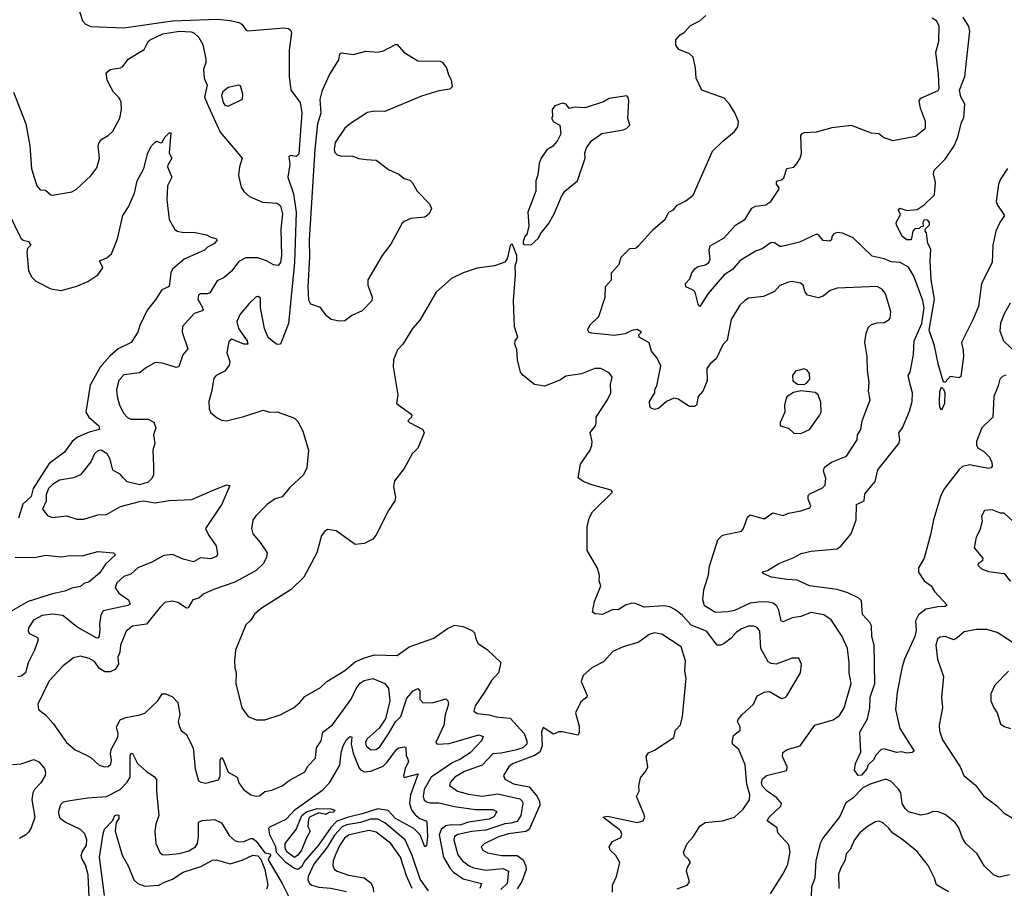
# Model space of a CAD drawing. Extents: x 1493970 to 1595317, y 729910 to 844791.
# Tile 276 of 338: x 1565456 to 1571115, y 802637 to 807631. Entities that reach past the tile are written whole.
import ezdxf

# ---------------------------------------------------------------- set-up
doc = ezdxf.new("R2010")
doc.units = 0

msp = doc.modelspace()

# ---------------------------------------------------------------- linework, layer by layer
at = {"layer": '0CON10XD'}
for points in [[(1565785, 807726), (1565816.6, 807625), (1565835, 807604.7), (1565865, 807591.4), (1566055, 807585.2), (1566335, 807623.9), (1566593.3, 807633.3), (1566667.1, 807627.1), (1566715.7, 807615), (1566733.5, 807605), (1566755, 807572.5), (1566766.7, 807566.7), (1566975, 807584.1), (1567000, 807580), (1567015, 807568.9), (1567018.8, 807555), (1567004.2, 807455), (1567005.2, 807305), (1567013.4, 807225), (1567068.6, 807155), (1567076.6, 807095), (1567059.6, 806860.4), (1567045, 806844.6), (1567015, 806849.4), (1567002.5, 806845), (1567008, 806798), (1566997.9, 806725), (1567029.9, 806629.9), (1567044.4, 806525), (1567034.8, 806235), (1567001.8, 805885), (1566954, 805766), (1566935, 805764.2), (1566918.8, 805775), (1566884.7, 805804.7), (1566862.7, 805855), (1566840, 805975), (1566840.7, 806030.7), (1566829.3, 806039.3), (1566815, 806036.7), (1566775, 806000), (1566722.8, 805937.2), (1566704.4, 805895), (1566713.6, 805855), (1566763.3, 805785), (1566767.5, 805765), (1566745, 805765.5), (1566675, 805794), (1566658.8, 805781.2), (1566647.1, 805715), (1566664.3, 805665), (1566660, 805645), (1566635, 805610.8), (1566585, 805585.8), (1566570.9, 805569.1), (1566558.7, 805491.3), (1566542.5, 805435), (1566544.1, 805394.1), (1566555, 805370), (1566591.2, 805341.2), (1566615, 805328.8), (1566645, 805324), (1566745, 805348.8), (1566855, 805386), (1566894.1, 805374.1), (1566935, 805375.7), (1567011.4, 805348.6), (1567035, 805339.4), (1567055, 805320), (1567082.7, 805265), (1567116.5, 805155), (1567105.8, 805055), (1567086.9, 805015), (1567007.8, 804942.2), (1566965, 804887.5), (1566925, 804875.6), (1566880, 804845), (1566812.3, 804777.7), (1566796.4, 804753.6), (1566788.8, 804705), (1566796.7, 804675), (1566838.8, 804625), (1566877.9, 804565), (1566875, 804538.6), (1566855, 804502.8), (1566815, 804464.5), (1566693.1, 804396.9), (1566575, 804356.2), (1566515, 804330), (1566485, 804304.1), (1566451.4, 804295), (1566425, 804248.9), (1566415, 804247.8), (1566365, 804279.5), (1566335, 804287.5), (1566290.9, 804279.1), (1566262.5, 804252.5), (1566185, 804155.5), (1566105, 804144.5), (1566068.5, 804115), (1566035.9, 804034.1), (1566031.4, 803995), (1566019.1, 803965), (1566022.9, 803925), (1566005, 803894.6), (1565975, 803880.8), (1565945, 803882.2), (1565915, 803900), (1565885, 803941.1), (1565855, 803958.5), (1565805, 803970.6), (1565765, 803961.4), (1565705.8, 803915), (1565625, 803829.2), (1565560, 803695), (1565563.3, 803665), (1565605, 803633.8), (1565647.5, 803585), (1565724.2, 803475), (1565775, 803432.5), (1565836.7, 803405), (1565865, 803388), (1565913.3, 803345), (1565944.2, 803334.2), (1565965, 803336.2), (1565979.1, 803350.9), (1565982.9, 803375), (1565978.3, 803408.3), (1565982.1, 803435), (1566020.3, 803505), (1566021.8, 803525), (1566012.2, 803565), (1566033.9, 803606.1), (1566065, 803619.4), (1566146.6, 803633.4), (1566175, 803644), (1566249.5, 803715), (1566275, 803754), (1566295, 803755.6), (1566335, 803737.5), (1566365.5, 803705), (1566375.8, 803634.2), (1566366.2, 803595), (1566371.7, 803571.7), (1566384.3, 803544.3), (1566413.2, 803523.2), (1566453.3, 803445), (1566464.2, 803324.2), (1566484.1, 803254.1), (1566496.1, 803246.1), (1566525, 803241.2), (1566599.5, 803260.5), (1566607.3, 803282.7), (1566608.8, 803375), (1566615, 803388.8), (1566625, 803377.5), (1566654.4, 803305), (1566705.6, 803275), (1566715, 803243.8), (1566742.5, 803205), (1566785, 803174), (1566815, 803166.2), (1566835, 803168.8), (1566865, 803194), (1566905, 803200), (1566965, 803225.6), (1567004.1, 803255.9), (1567095, 803305.8), (1567112, 803338), (1567155.7, 803385), (1567161.1, 803445), (1567187.8, 803485), (1567198.2, 803535), (1567254, 803576), (1567361.8, 803725), (1567389.6, 803785), (1567413.6, 803816.4), (1567435, 803832.2), (1567485, 803842.7), (1567555, 803814.4), (1567575.5, 803785), (1567583.8, 803715), (1567558.3, 803611.7), (1567521.8, 803558.2), (1567450.6, 803495), (1567443.8, 803475), (1567446.9, 803455), (1567475, 803432.9), (1567505.7, 803435), (1567525, 803449.5), (1567575.5, 803525), (1567615, 803594.3), (1567646.4, 803625), (1567680.5, 803729.5), (1567717.3, 803772.7), (1567745, 803785.6), (1567755, 803772.5), (1567755, 803723.3), (1567773.8, 803705), (1567826.3, 803703.7), (1567905, 803725.8), (1567917.1, 803715), (1567920, 803695), (1567900.9, 803635), (1567893.2, 803575), (1567848, 803475), (1567855, 803466.2), (1567925, 803469.8), (1568095, 803518.2), (1568120, 803510), (1568110.8, 803485), (1568045.5, 803415), (1567985, 803376.5), (1567945, 803359.6), (1567821, 803275), (1567780.2, 803205), (1567774.8, 803165), (1567781.5, 803145), (1567793.7, 803133.7), (1567815, 803127.1), (1567865, 803127.1), (1567955, 803106.2), (1568075, 803089.6), (1568175, 803090.2), (1568197.5, 803077.5), (1568182.1, 803047.9), (1568155, 803034.1), (1568035, 803016), (1567985, 802999.5), (1567935, 803002), (1567905, 802996.2), (1567878.7, 802975), (1567867.7, 802945), (1567892.2, 802815), (1567929.6, 802749.6), (1567949.4, 802729.4), (1568005, 802691.9), (1568110, 802665), (1568100.9, 802635)], [(1569047.6, 805787.6), (1569016.7, 805805), (1569015, 805820), (1569030, 805835), (1569005, 805850), (1568975, 805843.8), (1568935.6, 805824.4), (1568875, 805815.4), (1568745, 805828.1), (1568726.7, 805835), (1568721.2, 805845), (1568724.1, 805855.9), (1568735, 805877.5), (1568783.8, 805925), (1568820.6, 806035), (1568823.4, 806096.6), (1568857.1, 806135), (1568858, 806175), (1568902, 806225), (1568913.8, 806265), (1568963.8, 806315), (1568995, 806318.1), (1569015, 806332.9), (1569097.8, 806425), (1569165.4, 806484.6), (1569186.5, 806523.5), (1569213, 806537), (1569235, 806563.8), (1569285, 806590), (1569327.7, 806622.3), (1569438.8, 806875), (1569497, 806933), (1569565, 806989.2), (1569584.2, 807015), (1569586.9, 807045), (1569567.1, 807095), (1569535, 807146.2), (1569505, 807180), (1569376.5, 807226.5), (1569344, 807295), (1569341.2, 807355), (1569326, 807415), (1569305, 807434), (1569245, 807460), (1569227.5, 807485), (1569227.5, 807515), (1569252.5, 807545), (1569275, 807557.5), (1569311.7, 807598.3), (1569365, 807623.8), (1569400, 807655)], [(1570574.4, 805534.4), (1570562.5, 805585), (1570573.8, 805605), (1570593.2, 805706.8), (1570597.3, 805785), (1570640.3, 805885), (1570655.3, 805975), (1570647.4, 806017.4), (1570595.9, 806155.9), (1570565, 806208.9), (1570516.2, 806235), (1570465, 806238.5), (1570425.6, 806255.6), (1570355, 806271.5), (1570245.9, 806375.9), (1570185, 806403.5), (1570155, 806406.9), (1570135, 806400.8), (1570124.2, 806385), (1570122.5, 806365), (1570113, 806357), (1570075, 806362), (1570047.1, 806395), (1570035, 806397.7), (1569938.1, 806351.9), (1569836.7, 806326.7), (1569825, 806327.5), (1569795, 806347.3), (1569775, 806349.2), (1569724, 806314), (1569685, 806300.5), (1569595, 806245.5), (1569553.6, 806195), (1569506, 806164), (1569412.7, 806057.3), (1569365, 805982.5), (1569356.1, 805996.1), (1569339.2, 806065), (1569326.7, 806076.7), (1569283.8, 806095), (1569283.3, 806115), (1569308.3, 806141.7), (1569318.8, 806175), (1569338.8, 806201.2), (1569355, 806212.5), (1569397.8, 806222.2), (1569417.1, 806235), (1569425.5, 806255), (1569418.2, 806305), (1569425, 806331.4), (1569505, 806377.3), (1569569.6, 806450.4), (1569626.1, 806485), (1569665, 806547.3), (1569685, 806558.2), (1569745, 806567.3), (1569772.9, 806585), (1569820, 806655), (1569820.6, 806665), (1569805.8, 806685), (1569805, 806696), (1569812.5, 806705), (1569835, 806709.5), (1569848.7, 806721.3), (1569865, 806776.2), (1569905, 806784), (1569924.5, 806805.5), (1569942.5, 806835), (1569948.8, 806861.2), (1569946, 806965), (1569953.1, 806976.9), (1569965, 806982), (1570035, 806986), (1570125, 807010.8), (1570235, 807024), (1570350.9, 806980.9), (1570395, 806976.9), (1570423.6, 806953.6), (1570475, 806936.9), (1570605, 806961.4), (1570662.3, 807007.7), (1570662.9, 807045), (1570632.8, 807122.8), (1570626, 807165), (1570635, 807180), (1570735, 807223.8), (1570740, 807235), (1570737.4, 807317.4), (1570721.9, 807445), (1570739.4, 807505), (1570741.4, 807595), (1570725, 807624.2), (1570700, 807640)], [(1571134.5, 806775), (1571092.9, 806715), (1571081.4, 806685), (1571069.2, 806585), (1571076, 806565), (1571116, 806505), (1571089.2, 806465), (1571067.5, 806415), (1571050, 806335), (1571045.8, 806235), (1570983.8, 806115), (1570967.1, 805982.9), (1570934.3, 805905.7), (1570868.8, 805775), (1570879.5, 805729.5), (1570880, 805695), (1570865, 805580), (1570855, 805572.5), (1570805, 805578.8), (1570775, 805546.2), (1570765, 805546.7), (1570736.4, 805645), (1570714.5, 805755), (1570683.8, 805845), (1570714.9, 806025), (1570694, 806135), (1570688.3, 806245), (1570692.3, 806312.3), (1570675.5, 806345), (1570667.5, 806405), (1570660, 806415), (1570661.7, 806428.3), (1570685, 806452.5), (1570686, 806465), (1570675, 806478.8), (1570655, 806480), (1570647.5, 806465), (1570648.3, 806441.7), (1570635, 806440), (1570625, 806430), (1570601.7, 806428.3), (1570590, 806415), (1570580, 806365), (1570555, 806366.2), (1570527.5, 806385), (1570495, 806452.5), (1570494.5, 806465.5), (1570518.3, 806511.7), (1570507.5, 806535), (1570515, 806546.7), (1570555, 806533.3), (1570615, 806540), (1570655, 806566.7), (1570714, 806625), (1570720.6, 806695), (1570708.6, 806745), (1570712.5, 806765), (1570775, 806828.5), (1570827.5, 806905), (1570847.7, 806955), (1570868.5, 807041.5), (1570882.2, 807067.8), (1570888.5, 807145), (1570865, 807188.4), (1570857.6, 807225), (1570888.9, 807305), (1570916.9, 807565), (1570911.5, 807591.5), (1570878.5, 807645)], [(1565899.8, 806780.2), (1565914.4, 806835), (1565907.1, 806905), (1565912, 806925), (1565928, 806945), (1565965, 806965.7), (1565990.6, 806989.4), (1566030.5, 807065), (1566041.8, 807115), (1566038.3, 807158.3), (1566025, 807182.9), (1565995.7, 807215), (1565968.8, 807265), (1565958.8, 807285), (1565952.5, 807325), (1565976.1, 807343.9), (1566035, 807354.3), (1566047.9, 807362.1), (1566078.8, 807405), (1566170.9, 807459.1), (1566194.4, 807505), (1566205.7, 807515), (1566279.2, 807550.8), (1566375, 807564.3), (1566441.6, 807561.6), (1566457.1, 807555), (1566485, 807529.4), (1566509, 807489), (1566525.9, 807405), (1566525.9, 807384.1), (1566511.9, 807345), (1566516.8, 807295), (1566533.2, 807255), (1566517.3, 807185), (1566541.1, 807131.1), (1566608.9, 806985), (1566734.3, 806835), (1566719.2, 806785), (1566714, 806735), (1566728.3, 806668.3), (1566744.2, 806644.2), (1566777.5, 806615), (1566851.2, 806581.2), (1566935, 806576.9), (1566955, 806560.6), (1566966, 806515), (1566956.6, 806425), (1566960.2, 806275), (1566955, 806235.8), (1566942.3, 806217.7), (1566915, 806222.3), (1566874.4, 806245), (1566825, 806261.6), (1566755, 806261.1), (1566715, 806240.4), (1566672.5, 806185), (1566630.4, 806149.6), (1566591.3, 806128.7), (1566548.6, 806061.4), (1566535, 806054.5), (1566495, 806055.7), (1566483, 806047), (1566478.9, 806025), (1566505, 805980), (1566510, 805965), (1566505, 805957.5), (1566459.2, 805940.8), (1566392.3, 805867.7), (1566389.2, 805835), (1566421.4, 805738.6), (1566394.5, 805705), (1566370, 805635), (1566355, 805631.1), (1566275.8, 805655.8), (1566235, 805660), (1566185, 805632.2), (1566145, 805600.9), (1566055, 805590), (1566025, 805556), (1566012.9, 805505), (1566016.7, 805465), (1566030, 805415), (1566055, 805365.8), (1566075, 805344.4), (1566095, 805334.6), (1566195, 805334.2), (1566226.4, 805316.4), (1566237.8, 805285), (1566224.4, 805245), (1566232.2, 805195), (1566220.6, 805155), (1566225.8, 805065), (1566224, 805015), (1566215, 804993.3), (1566195, 804972.5), (1566145, 804956), (1566074.5, 804974.5), (1566048.1, 804998.1), (1566035.6, 805015.6), (1565990.6, 805040.6), (1565975.3, 805105), (1565958.5, 805135), (1565925, 805156.1), (1565905, 805151.5), (1565886.2, 805135), (1565865, 805088.1), (1565805, 805014.5), (1565765, 804997.5), (1565685, 804982.5), (1565645, 804958.9), (1565620.5, 804935), (1565608.9, 804898.9), (1565607.4, 804862.6), (1565586.2, 804816.2), (1565617.7, 804777.7), (1565645, 804768.8), (1565725, 804777.5), (1565785, 804760), (1565825, 804760), (1565905, 804784), (1565955, 804786.2), (1566035, 804832.9), (1566145, 804860.8), (1566165, 804864.2), (1566235, 804854), (1566315, 804865.7), (1566445, 804872.9), (1566565, 804924), (1566645, 804956.9), (1566663, 804953), (1566617.8, 804845), (1566523.3, 804705), (1566542.5, 804665), (1566585.5, 804605), (1566592.5, 804557.5), (1566586.2, 804545), (1566555, 804531.1), (1566495, 804537.5), (1566455, 804513.5), (1566395, 804530), (1566335, 804556.7), (1566285, 804550), (1566215, 804511.4), (1566135, 804478.8), (1566095, 804442.7), (1566055, 804429.8), (1566015, 804392.9), (1566004.6, 804365), (1566025, 804332.9), (1566081.5, 804295), (1566090.3, 804269.7), (1566078.2, 804261.8), (1565935, 804232.7), (1565922.6, 804207.4), (1565914.7, 804155), (1565917, 804127), (1565913.5, 804086.5), (1565905, 804075.6), (1565895, 804076.1), (1565785, 804139.6), (1565704.7, 804204.7), (1565645, 804212.8), (1565584.2, 804205), (1565535, 804177.9), (1565505.5, 804135), (1565504.5, 804115), (1565511.4, 804101.4), (1565558.8, 804078.8), (1565562, 804065), (1565541.5, 804005), (1565505, 803932.5), (1565489.1, 803875), (1565465, 803855.8), (1565445, 803851.8)], [(1567292.3, 805897.7), (1567246.4, 805906.4), (1567218.9, 805928.9), (1567185, 805976.9), (1567130, 805995), (1567118, 806018), (1567114.5, 806095), (1567124, 806265), (1567121.7, 806365), (1567154.8, 806885.2), (1567170, 807035), (1567188.8, 807095), (1567182.9, 807172.9), (1567196.1, 807225), (1567235.9, 807314.1), (1567290.6, 807400.6), (1567295.6, 807434.4), (1567305, 807441.4), (1567375, 807431.1), (1567445, 807450.5), (1567515, 807444.4), (1567547, 807453), (1567615, 807488.8), (1567625, 807488.8), (1567664.4, 807444.4), (1567745, 807394.2), (1567873, 807393), (1567885, 807387.5), (1567910, 807355), (1567920, 807315), (1567936.7, 807285), (1567942.5, 807245), (1567928, 807232), (1567865, 807222), (1567765, 807191.4), (1567555, 807104.2), (1567495, 807105.6), (1567455, 807096.9), (1567357.5, 807035), (1567325, 807006.9), (1567270, 806925), (1567262.5, 806885), (1567267, 806867), (1567280, 806855), (1567307, 806847), (1567365, 806848), (1567405, 806833.8), (1567447.7, 806827.7), (1567504.3, 806824.3), (1567575, 806770), (1567635, 806743.8), (1567665, 806718.8), (1567698.3, 806708.3), (1567713.6, 806693.6), (1567741.2, 806645), (1567811.7, 806571.7), (1567823.3, 806545), (1567810, 806515), (1567785, 806496.2), (1567705, 806488), (1567665, 806471.2), (1567655, 806461.2), (1567589.7, 806340.3), (1567538.6, 806275), (1567456.2, 806135), (1567456, 806105), (1567482.5, 806035), (1567480, 806015), (1567425, 805957.1), (1567365, 805930.6), (1567325, 805899.2), (1567292.3, 805897.7)], [(1565420, 807215), (1565491.7, 807031.7), (1565513.3, 806905), (1565523.4, 806773.4), (1565555, 806676.7), (1565573.2, 806653.2), (1565605, 806650), (1565635, 806624), (1565645, 806622), (1565755, 806641.2), (1565783, 806657), (1565865, 806734), (1565899.8, 806780.2)], [(1566655, 807134.5), (1566735.9, 807174.1), (1566737.8, 807202.2), (1566725, 807250), (1566715, 807254.2), (1566655, 807240.6), (1566623, 807217), (1566615.9, 807195), (1566624.8, 807155), (1566635, 807140.5), (1566655, 807134.5)], [(1568395, 806337.5), (1568437.5, 806375), (1568449.3, 806400.7), (1568495, 806457.5), (1568528, 806515), (1568570, 806615), (1568590, 806645), (1568661.2, 806705), (1568706.7, 806835), (1568703.3, 806865), (1568713.3, 806895), (1568743.3, 806935), (1568802.7, 806977.3), (1568925, 806998.8), (1568943.6, 807006.4), (1568962.5, 807025), (1568951.2, 807065), (1568958, 807165), (1568953.9, 807183.9), (1568945, 807193.3), (1568845, 807178.8), (1568811.7, 807158.3), (1568705.9, 807124.1), (1568645, 807127.5), (1568615, 807120), (1568597.5, 807145), (1568575, 807151.2), (1568532.5, 807135), (1568516.7, 807115), (1568517.5, 807075), (1568512.5, 807065), (1568523.6, 807043.6), (1568560, 807025), (1568566.7, 806975), (1568545, 806932.5), (1568517.7, 806902.3), (1568485, 806882.5), (1568452.5, 806835), (1568442.5, 806805), (1568435, 806740), (1568423.3, 806705), (1568423.3, 806645), (1568377.5, 806525), (1568382.5, 806445), (1568370, 806395), (1568360, 806385), (1568350, 806355), (1568350, 806345), (1568358.3, 806338.3), (1568395, 806337.5)], [(1565390.9, 806520.9), (1565462.9, 806375), (1565475, 806364.2), (1565506.2, 806355), (1565520, 806335), (1565501.2, 806315), (1565496.7, 806295), (1565507, 806187), (1565525, 806150), (1565547.7, 806127.7), (1565635, 806083.8), (1565695, 806073.8), (1565785, 806099.2), (1565846.7, 806125), (1565905, 806164), (1565933.1, 806205), (1565914, 806245), (1565957.6, 806262.4), (1565984.2, 806285), (1566018.6, 806371.4), (1566048, 806505), (1566082, 806555), (1566115.4, 806634.6), (1566130.8, 806705), (1566170, 806775), (1566192, 806865), (1566214, 806905), (1566235, 806927.5), (1566245, 806932.5), (1566265, 806923.3), (1566275, 806927.5), (1566291.5, 806958.5), (1566315, 806981.2), (1566325, 806980), (1566314.2, 806864.2), (1566331.2, 806835), (1566306.7, 806795), (1566306.2, 806785), (1566330, 806725), (1566306.2, 806675), (1566300.8, 806595), (1566315, 806482.5), (1566346.7, 806425), (1566362.5, 806415), (1566395, 806408), (1566455, 806408.6), (1566530, 806395), (1566555, 806380), (1566583.6, 806373.6), (1566590, 806365), (1566575, 806344), (1566535.9, 806324.1), (1566517.5, 806305), (1566401.2, 806255), (1566333.6, 806196.4), (1566324.3, 806175), (1566315, 806096.7), (1566272.2, 806077.8), (1566235, 806017.5), (1566188.3, 805961.7), (1566146.8, 805873.2), (1566135.8, 805835), (1566095.7, 805775), (1566021.9, 805738.1), (1565975, 805698.1), (1565917.6, 805632.4), (1565860.9, 805529.1), (1565835.5, 805375), (1565853.1, 805345), (1565910.6, 805295), (1565914.2, 805275), (1565855, 805258.8), (1565788.8, 805231.2), (1565756.5, 805205), (1565712.9, 805145), (1565625, 805079.1), (1565533.1, 804935), (1565521.4, 804888.6), (1565474.4, 804845), (1565448.7, 804765)], [(1569235, 802634), (1569292.5, 802655), (1569305.9, 802674.1), (1569289.2, 802735), (1569295, 802757.5), (1569312.5, 802785), (1569300, 802805), (1569276.7, 802825), (1569271.2, 802845), (1569292, 802895), (1569327.3, 802932.7), (1569365.7, 802994.3), (1569395, 803014.2), (1569495, 803025.4), (1569564.2, 803045), (1569615, 803092.5), (1569651.3, 803145), (1569652.8, 803175), (1569634.7, 803235), (1569625, 803346.2), (1569590, 803435), (1569555, 803463.8), (1569550.8, 803475), (1569558.8, 803515), (1569596.7, 803546.7), (1569597.1, 803565), (1569582.5, 803595), (1569585, 803606.7), (1569605.7, 803635), (1569672.9, 803695), (1569695, 803743.8), (1569736.1, 803763.9), (1569765, 803768.8), (1569835, 803728.8), (1569855, 803733.8), (1569865, 803743.3), (1569943.3, 803875), (1569950, 803925), (1569935, 803960), (1569895, 803960), (1569803.9, 803926.1), (1569775, 803928.8), (1569758.3, 803938.3), (1569715.5, 804015), (1569710, 804115), (1569695.3, 804135.3), (1569675, 804143.6), (1569645, 804143.1), (1569605, 804128.2), (1569575, 804108.2), (1569546.1, 804075), (1569505, 804043.7), (1569485, 804034.2), (1569465, 804033.8), (1569403.1, 804115), (1569315, 804150), (1569264.7, 804205), (1569225, 804237.4), (1569192.9, 804255), (1569159.1, 804260.9), (1569045, 804253.3), (1568995, 804273.3), (1568975, 804275.4), (1568937.5, 804265), (1568895, 804237.1), (1568865, 804239.4), (1568805, 804211.8), (1568764.2, 804214.2), (1568748.8, 804225), (1568760, 804285), (1568795.7, 804375), (1568785.8, 804405), (1568788.6, 804435), (1568776.9, 804476.9), (1568718.3, 804578.3), (1568716.9, 804715), (1568728.6, 804765), (1568748.3, 804801.7), (1568862.5, 804915), (1568855, 804926.7), (1568745, 804956), (1568695, 804976), (1568666.2, 804996.2), (1568680, 805075), (1568734, 805155), (1568744, 805185), (1568745.8, 805205), (1568735, 805257.5), (1568765.8, 805295), (1568769.5, 805310.5), (1568769.2, 805345), (1568835, 805445.8), (1568853.6, 805485), (1568852.5, 805535), (1568860.8, 805575), (1568845, 805600.8), (1568796.7, 805625), (1568762.5, 805625), (1568685, 805594.4), (1568595, 805580.8), (1568565, 805561.2), (1568475, 805524.5), (1568414.1, 805534.1), (1568350, 805585), (1568333.8, 805605), (1568316.7, 805675), (1568313.3, 805735), (1568302, 805765), (1568304, 805785), (1568320, 805805), (1568300.8, 805865), (1568294.5, 806015), (1568306, 806165), (1568304, 806215), (1568312.5, 806245), (1568312.5, 806275), (1568289.3, 806339.3), (1568285, 806342.5), (1568275, 806332.5), (1568258.8, 806261.2), (1568245, 806237.5), (1568185, 806216.7), (1568085, 806203.3), (1568004.3, 806175.7), (1567937, 806143), (1567848.8, 806065), (1567755.7, 805904.3), (1567714, 805855), (1567658, 805765), (1567627.7, 805732.3), (1567604.3, 805675.7), (1567602, 805635), (1567630, 805475), (1567622.5, 805425), (1567703.3, 805365), (1567710, 805355), (1567707.5, 805345), (1567687.5, 805325), (1567696.7, 805315), (1567773.8, 805275), (1567781.2, 805255), (1567745, 805166.7), (1567711.2, 805135), (1567665, 805050), (1567610.5, 804979.5), (1567604, 804945), (1567615.8, 804885.8), (1567612.5, 804865), (1567575, 804808.8), (1567505, 804670), (1567485, 804644.3), (1567435, 804619.2), (1567385, 804614.3), (1567275, 804692), (1567225, 804698.8), (1567209.5, 804690.5), (1567191.2, 804665), (1567163.1, 804565), (1567088.9, 804425), (1567017.1, 804355), (1566844.3, 804245), (1566806.4, 804213.6), (1566783.2, 804176.8), (1566755, 804152.5), (1566696.5, 804005), (1566691.4, 803945), (1566692, 803905), (1566700, 803875), (1566698, 803815), (1566732, 803675), (1566770, 803625), (1566815, 803606), (1566865, 803606), (1566952.5, 803635), (1567028.8, 803675), (1567065.4, 803704.6), (1567095, 803738.6), (1567185, 803791.2), (1567221.2, 803825), (1567325, 803888.9), (1567385, 803938.5), (1567437.9, 803962.1), (1567495, 803978.2), (1567625, 803975.7), (1567694.1, 804025.9), (1567836.2, 804075), (1567915, 804131.4), (1567955, 804149.2), (1568005, 804142.5), (1568057.9, 804117.9), (1568070, 804105), (1568079.2, 804065), (1568092, 804045), (1568145, 804008), (1568221.2, 803935), (1568208.8, 803875), (1568167.6, 803832.4), (1568126.7, 803765), (1568074.4, 803685), (1568066.2, 803655), (1568085, 803641.9), (1568154.1, 803634.1), (1568195, 803622.1), (1568275, 803614.7), (1568355, 803526.4), (1568370, 803485), (1568370.4, 803465), (1568347.5, 803445), (1568305, 803430.9), (1568223.1, 803413.1), (1568175, 803409.7), (1568115, 803343.7), (1568012.5, 803307.5), (1567957.9, 803275), (1567929.5, 803245), (1567926.8, 803226.8), (1567971.9, 803195), (1568035, 803177), (1568115, 803167.1), (1568205, 803180.6), (1568330.6, 803150.6), (1568345.2, 803135.2), (1568346.9, 803125), (1568337.3, 803055), (1568315, 803020), (1568279.3, 803010.7), (1568245, 803007.5), (1568135, 802970), (1568055, 802962.9), (1567973.8, 802946.2), (1567955.9, 802935), (1567951, 802915), (1567975, 802828.8), (1568000.9, 802795), (1568039.2, 802765), (1568065, 802753.6), (1568135, 802741.5), (1568235, 802750.3), (1568266, 802736), (1568257.8, 802665), (1568220.7, 802629.3)], [(1569771.2, 802605), (1569846.7, 802723.3), (1569871.2, 802775), (1569884.7, 802845), (1569876.4, 802886.4), (1569813.8, 802955), (1569810, 802985), (1569752, 803025), (1569762.9, 803045), (1569830.2, 803109.8), (1569834.4, 803125), (1569807.6, 803157.6), (1569753.2, 803195), (1569723.3, 803225), (1569719, 803245), (1569724.8, 803265.2), (1569747.5, 803285), (1569865.4, 803314.6), (1569866.7, 803335), (1569840.8, 803395), (1569842.9, 803417.1), (1569866.7, 803435), (1569941.2, 803455), (1570025.6, 803574.4), (1570131.2, 803605), (1570168.9, 803631.1), (1570195.6, 803675), (1570235.6, 803815), (1570223.1, 803875), (1570223.5, 803935), (1570214.5, 804015), (1570182.5, 804085), (1570119.9, 804179.9), (1570078.7, 804208.7), (1570005, 804222.8), (1569945, 804200.2), (1569895, 804192.5), (1569845, 804167.9), (1569833.1, 804175), (1569820, 804235), (1569808.5, 804258.5), (1569786.7, 804276.7), (1569761.5, 804281.5), (1569715, 804283.9), (1569655, 804275.9), (1569565, 804233.4), (1569525.4, 804225.4), (1569455, 804223.1), (1569391.5, 804261.5), (1569381.9, 804295), (1569387.9, 804352.1), (1569415, 804440), (1569420.9, 804489.1), (1569468.8, 804641.2), (1569495, 804667.7), (1569605, 804690), (1569617.1, 804705), (1569638.9, 804771.1), (1569655, 804784), (1569735, 804760.8), (1569785, 804795.7), (1569845, 804780), (1569875, 804794.2), (1569945, 804806.2), (1569997.5, 804825), (1570003.3, 804835), (1569988, 804875), (1569988.8, 804895), (1569996.7, 804905), (1570070.2, 804939.8), (1570085.5, 804955), (1570088.5, 804995), (1570075.7, 805035), (1570082.4, 805057.6), (1570122.4, 805087.6), (1570208.8, 805121.2), (1570270, 805215), (1570272.2, 805245), (1570291.5, 805275), (1570299.1, 805325), (1570343.5, 805445), (1570334.6, 805494.6), (1570339.3, 805545), (1570329.4, 805615), (1570327.1, 805695), (1570313.5, 805775), (1570320.6, 805829.4), (1570335, 805864), (1570351.4, 805878.6), (1570385, 805888.9), (1570425, 805890.8), (1570453, 805907), (1570460, 805915), (1570463, 805953), (1570432.9, 806055), (1570415, 806079.4), (1570385, 806097.8), (1570155, 806088.1), (1570115, 806073.1), (1570075, 806040.8), (1570045, 806032.5), (1569985, 806047.5), (1569970.6, 806065), (1569959.2, 806105), (1569943.8, 806116.2), (1569895.7, 806125.7), (1569875, 806122), (1569825, 806103.3), (1569795, 806068.8), (1569730.7, 806039.3), (1569645, 806029.2), (1569623.2, 806016.8), (1569595, 805988.8), (1569545, 805907.5), (1569522.4, 805787.6), (1569500, 805765), (1569459.8, 805680.2), (1569425, 805653.1), (1569404.5, 805625), (1569406.9, 805555), (1569382.5, 805495), (1569356.2, 805463.8), (1569346.9, 805415), (1569335, 805406.2), (1569305, 805407.5), (1569240, 805450), (1569215, 805454), (1569173.8, 805435), (1569127.5, 805395), (1569105, 805390), (1569085, 805396.7), (1569077.5, 805407.5), (1569075.7, 805435), (1569106, 805485), (1569106.2, 805505), (1569118, 805525), (1569140.5, 805640.5), (1569120, 805685), (1569087.1, 805725), (1569073.1, 805773.1), (1569047.6, 805787.6)], [(1571149.2, 806000.8), (1571115, 805939.4), (1571094.1, 805885.9), (1571088.7, 805841.3), (1571110.4, 805785), (1571183.6, 805715)], [(1571125, 805586.5), (1571105, 805580), (1571089.2, 805565), (1571080, 805525), (1571055.6, 805465), (1571048.5, 805345), (1570985.5, 805285), (1570955.5, 805205), (1570956.4, 805185), (1570965, 805168.1), (1570995, 805150), (1571030.5, 805115), (1571044.3, 805085), (1571045.8, 805064.2), (1571040, 805055), (1571025, 805050.6), (1570915, 805072.5), (1570875, 805061.8), (1570855, 805043.8), (1570772.1, 804935), (1570751.2, 804895), (1570707.5, 804755), (1570691.7, 804668.3), (1570654.5, 804535), (1570621.2, 804478.8), (1570622.5, 804455), (1570653.8, 804405), (1570695, 804376.2), (1570715, 804343.8), (1570786.7, 804265), (1570775, 804256.2), (1570735, 804255.6), (1570665, 804240.8), (1570621.8, 804208.2), (1570604.5, 804175), (1570609.1, 804119.1), (1570601.5, 804085), (1570540.9, 803955), (1570529.1, 803910.9), (1570500, 803765), (1570489.4, 803665), (1570515.5, 803555.5), (1570596.7, 803425), (1570585, 803417.5), (1570555, 803413.3), (1570525, 803420.8), (1570495, 803418), (1570425, 803438.8), (1570408, 803435), (1570377.9, 803405), (1570362.8, 803375), (1570332.7, 803347.3), (1570325, 803324.5), (1570295, 803287.3), (1570275, 803284.7), (1570254, 803316), (1570260, 803355), (1570290.7, 803419.3), (1570284.4, 803535), (1570328, 803612), (1570342.8, 803675), (1570344.2, 803735), (1570371.9, 803815), (1570366.4, 804035), (1570353.3, 804085), (1570352.3, 804145), (1570341.7, 804165), (1570300.6, 804210.6), (1570295, 804290), (1570279.5, 804305), (1570215, 804336.2), (1570155, 804355.5), (1569995, 804375.6), (1569925, 804408.6), (1569867.4, 804412.6), (1569777.5, 804425), (1569732.5, 804445), (1569723.9, 804456.1), (1569755, 804463.3), (1569818.8, 804505), (1569905, 804538.1), (1569947.4, 804562.6), (1570005.5, 804574.5), (1570155, 804588.9), (1570175.9, 804604.1), (1570234.6, 804675), (1570263.6, 804755), (1570265.7, 804844.3), (1570308.9, 804865), (1570314.3, 804905), (1570373.5, 804975), (1570387.4, 805042.6), (1570510, 805195), (1570514, 805215), (1570509.1, 805255), (1570529.4, 805285), (1570570.2, 805379.8), (1570585.6, 805435), (1570588.1, 805485), (1570574.4, 805534.4)], [(1569965, 805533.8), (1569979.2, 805540.8), (1569996.7, 805565), (1569995, 805597.5), (1569982.5, 805615), (1569965, 805623.3), (1569915, 805610), (1569898, 805585), (1569900, 805555), (1569925.9, 805535.9), (1569965, 805533.8)], [(1570755, 805386.7), (1570745, 805403.3), (1570742.7, 805432.7), (1570745, 805492.5), (1570755, 805518), (1570766.2, 805506.2), (1570773.3, 805485), (1570772.5, 805425), (1570755, 805386.7)], [(1569945, 805252.5), (1569996, 805275), (1570053.8, 805355), (1570062, 805375), (1570060.5, 805430.5), (1570046, 805475), (1570027.3, 805487.3), (1569945, 805498), (1569903, 805487), (1569867.5, 805465), (1569861.2, 805455), (1569851.2, 805415), (1569853.3, 805375), (1569826.7, 805315), (1569827.5, 805295), (1569875, 805283.3), (1569905, 805254.2), (1569945, 805252.5)], [(1571165.8, 804745.8), (1571115, 804793.3), (1571093.6, 804793.6), (1571045, 804812.5), (1571001.7, 804808.3), (1570983.9, 804776.1), (1570988.8, 804745), (1570973.8, 804695), (1570953.6, 804656.4), (1570941.9, 804595), (1570991.5, 804535), (1570989.6, 804520.4), (1570966.2, 804505), (1570963.3, 804495), (1570985, 804474.2), (1571025, 804458), (1571115, 804446.9), (1571150.3, 804400.3)], [(1565429.7, 804540.3), (1565540.5, 804539.5), (1565605, 804551.5), (1565695, 804542.9), (1565745, 804549.5), (1565815, 804547.5), (1565905, 804573.8), (1565995, 804566), (1566006.2, 804555), (1565949.7, 804500.3), (1565915, 804448.8), (1565855, 804398.8), (1565825, 804388.8), (1565805, 804372.5), (1565755, 804363.3), (1565715, 804345.6), (1565645, 804330.4), (1565505, 804286.3), (1565396.5, 804225)], [(1568863.3, 802615), (1568863.3, 802655), (1568886.7, 802705), (1568905.9, 802784.1), (1568882.9, 802825), (1568849.1, 802855), (1568843.2, 802875), (1568863.7, 802906.3), (1568911.7, 802928.3), (1568916.4, 802946.4), (1568911.2, 802965), (1568901.2, 802975), (1568807.5, 803045), (1568835, 803050.8), (1569005, 803014.3), (1569040, 803025), (1569048.8, 803045), (1569043.8, 803065), (1569001.2, 803165), (1569015.8, 803195), (1569014.2, 803225), (1569025, 803272.5), (1569055, 803310), (1569066.9, 803335), (1569056, 803395), (1569070, 803415), (1569105, 803431.2), (1569215, 803504), (1569224.6, 803545.4), (1569253.5, 803576.5), (1569265.5, 803625), (1569287.1, 803845), (1569278.6, 803885), (1569282, 803945), (1569257.5, 804025), (1569147.3, 804097.3), (1569105, 804105.6), (1569074.6, 804095.4), (1569015, 804051.1), (1568925, 804024.5), (1568865, 803997.5), (1568811.1, 803938.9), (1568745, 803903.5), (1568695, 803860), (1568683.8, 803825), (1568717.7, 803745), (1568715, 803734.8), (1568681.7, 803708.3), (1568650.8, 803645), (1568671.7, 803568.3), (1568672, 803535), (1568665, 803517.5), (1568574.1, 803535.9), (1568554.3, 803535.7), (1568525, 803523.3), (1568465, 803561.2), (1568454.2, 803535.8), (1568459.1, 803455), (1568445, 803420), (1568415, 803400.6), (1568287.7, 803352.3), (1568267.3, 803335), (1568235.8, 803285), (1568244.4, 803265), (1568295, 803237.5), (1568385, 803219.4), (1568430.2, 803165), (1568444.2, 803135), (1568444.7, 803115), (1568385, 802974.7), (1568365, 802963.5), (1568265, 802950.5), (1568207.8, 802932.2), (1568125, 802891.8), (1568108.1, 802875), (1568118.6, 802855), (1568145, 802840.4), (1568225, 802826), (1568315, 802825.8), (1568349.7, 802799.7), (1568365.9, 802765), (1568367.6, 802745), (1568341.9, 802675), (1568315, 802634.2)], [(1571225, 804010.5), (1571075, 804108.4), (1571015, 804125.3), (1570955, 804124.7), (1570885, 804111.9), (1570845, 804076), (1570825, 804065.8), (1570775, 804084.5), (1570745, 804080.5), (1570731.5, 804068.5), (1570721.5, 804035), (1570730.5, 803955), (1570765.5, 803855), (1570754.2, 803734.2), (1570760, 803675), (1570740, 803575), (1570742.1, 803542.1), (1570760.8, 803490.8), (1570862.5, 803335), (1570883.5, 803285), (1570948.8, 803228.8), (1570995, 803168.2), (1571071.5, 803111.5), (1571115, 803069.1), (1571174.2, 803035)], [(1571140, 803885), (1571061.2, 803805), (1571038, 803755), (1571038.8, 803715), (1571054.2, 803675), (1571074, 803645), (1571092.7, 803582.7), (1571115, 803566.2), (1571150, 803555)], [(1567055, 802744.6), (1567032.1, 802752.1), (1566985.9, 802785.9), (1566932, 802842), (1566927.6, 802875), (1566893.8, 802945), (1566887.6, 802982.4), (1566897.8, 802992.2), (1566986.6, 803033.4), (1567039.6, 803090.4), (1567197.5, 803202.5), (1567237.3, 803242.7), (1567295.2, 803345), (1567302.7, 803415), (1567315, 803456.2), (1567335.8, 803495), (1567355, 803510), (1567365, 803507.5), (1567361.2, 803465), (1567372.9, 803412.9), (1567405, 803331.1), (1567415, 803317.3), (1567435, 803306.8), (1567475, 803309.7), (1567545, 803338.3), (1567568.9, 803361.1), (1567621.1, 803435), (1567635, 803444.6), (1567665, 803450.6), (1567675, 803446), (1567677.8, 803397.8), (1567685.6, 803385), (1567690, 803365), (1567671.1, 803325), (1567661.2, 803281.2), (1567665, 803274.2), (1567746, 803295), (1567702.4, 803175), (1567695.7, 803125), (1567708.2, 803088.2), (1567729.5, 803059.5), (1567755, 803037.7), (1567790, 803025), (1567796.4, 803016.4), (1567799.7, 802935), (1567795, 802880), (1567785, 802876), (1567758.5, 802945), (1567720.5, 802980.5), (1567615, 803038), (1567574.6, 803084.6), (1567513.7, 803093.7), (1567425, 803064.3), (1567345, 803046.5), (1567278.3, 803021.7), (1567244, 802986), (1567173.4, 802885), (1567095.5, 802795), (1567075, 802759.2), (1567055, 802744.6)], [(1565415, 803348.2), (1565465, 803352.3), (1565536.6, 803376.6), (1565565, 803362.9), (1565598.1, 803325), (1565604.4, 803305), (1565602.2, 803285), (1565576.5, 803243.5), (1565540.6, 803205), (1565531.9, 803185), (1565525.8, 803145.8), (1565542, 803045), (1565522.5, 802985), (1565509.1, 802960.9), (1565491.4, 802945), (1565455, 802923.5)], [(1565855.2, 802585), (1565850.3, 802715), (1565835, 802771.9), (1565814.3, 802805), (1565809.4, 802825), (1565814.8, 802845.2), (1565839.4, 802885), (1565840.8, 802915), (1565830.3, 802950.3), (1565805, 802974.2), (1565717, 803017), (1565688.8, 803038.8), (1565678.6, 803075), (1565692, 803118), (1565706.9, 803133.1), (1565735, 803140.4), (1565845, 803156.7), (1565955, 803164.2), (1566033.1, 803205), (1566073.7, 803246.3), (1566090.2, 803275), (1566090.8, 803399.2), (1566095, 803412), (1566105, 803412), (1566133.5, 803355), (1566185, 803307.3), (1566229.4, 803279.4), (1566242.4, 803262.4), (1566242.1, 803195), (1566255.5, 803055), (1566238.2, 803005), (1566232.7, 802965), (1566238.5, 802895), (1566261.7, 802841.7), (1566275, 802831.9), (1566295, 802830), (1566375, 802837.6), (1566428.8, 802851.2), (1566466.8, 802875), (1566477.1, 802895), (1566483.2, 802935), (1566483.9, 803016.1), (1566503.9, 803026.1), (1566575, 803031.3), (1566615, 803012.2), (1566660.7, 802940.7), (1566695, 802910.4), (1566715, 802904.5), (1566745, 802906.2), (1566785, 802923.9), (1566795, 802922.9), (1566815, 802906.8), (1566865, 802840.7), (1566895.1, 802835), (1566896.5, 802825), (1566883.8, 802806.2), (1566887.3, 802795), (1566964.9, 802665), (1567023.8, 802545)], [(1571145, 802713.8), (1571085, 802701.2), (1571053.8, 802713.8), (1570998.6, 802765), (1570958.6, 802835), (1570895, 802894.2), (1570874.7, 802925), (1570854.1, 802985), (1570832.5, 803015), (1570775, 803060.3), (1570735, 803075.9), (1570705, 803077.9), (1570675, 803064.5), (1570635, 803057.3), (1570565, 803075.5), (1570544.7, 803094.7), (1570529.1, 803125), (1570520, 803185), (1570509.6, 803205), (1570465, 803251.5), (1570435, 803263.8), (1570345, 803235.7), (1570301.5, 803215), (1570245, 803155.4), (1570205, 803127.5), (1570170.1, 803049.9), (1570072.3, 802925), (1570057, 802895), (1570032.8, 802797.2), (1570025.3, 802695), (1570007.3, 802645), (1570005.4, 802585)], [(1567035, 802814.6), (1566993.3, 802845), (1566982.7, 802865), (1566980.8, 802895), (1567045.7, 802975), (1567076.8, 803055), (1567105, 803076.1), (1567166, 803095), (1567245, 803094.4), (1567266.7, 803085), (1567256.7, 803075), (1567235, 803072.9), (1567215, 803060.5), (1567175, 803070.7), (1567122.5, 803045), (1567115, 803033.3), (1567111.2, 802991.2), (1567126, 802965), (1567103.5, 802926.5), (1567076, 802855), (1567055, 802827.8), (1567035, 802814.6)], [(1565944.2, 802595.8), (1565915.4, 802815), (1565935, 802950), (1565944.1, 802975.9), (1565990, 803025), (1566002, 803055), (1566015, 803060), (1566025, 803056.2), (1566025, 803037.5), (1566010, 803015), (1566004.3, 802965.7), (1566045, 802826.7), (1566080, 802765), (1566112.2, 802685), (1566135, 802664.6), (1566175, 802648.8), (1566255, 802653.9), (1566287.3, 802672.7), (1566335, 802688.8), (1566395, 802730.2), (1566497.1, 802762.9), (1566565, 802798.9), (1566585, 802799.4), (1566665, 802777.3), (1566735, 802799.2), (1566795, 802826.8), (1566825, 802823.7), (1566841.6, 802805), (1566865.3, 802744.7), (1566881.9, 802655), (1566875, 802631.2)], [(1567805, 802622.5), (1567758.5, 802688.5), (1567712.3, 802825), (1567672.4, 802915), (1567555, 803014), (1567515, 803034.8), (1567471.9, 803035), (1567415, 803015.6), (1567335, 803002.4), (1567309.6, 802990.4), (1567265, 802942.9), (1567225.4, 802874.6), (1567146, 802775), (1567114.8, 802705), (1567112.7, 802685), (1567120.7, 802665), (1567134.8, 802654.8), (1567175, 802643), (1567245, 802638), (1567335, 802617.8)], [(1567711.9, 802635), (1567678.6, 802708.6), (1567644.3, 802815), (1567588.6, 802895), (1567505, 802959.1), (1567465, 802968.8), (1567408.3, 802958.3), (1567345, 802941.6), (1567323.7, 802925), (1567295.2, 802885), (1567272.4, 802835), (1567256.7, 802795), (1567255.4, 802765.4), (1567265.6, 802745), (1567280.8, 802735), (1567345, 802712.5), (1567435, 802697.5), (1567476.1, 802666.1), (1567487.5, 802637.5), (1567488.6, 802615)], [(1570795, 802616.2), (1570725, 802656.7), (1570713.3, 802695), (1570678.3, 802768.3), (1570615, 802847.5), (1570525, 802921.1), (1570475, 802953.1), (1570449.4, 802985), (1570415, 803014.2), (1570395, 803022.5), (1570375, 803019.2), (1570328.6, 802991.4), (1570284.4, 802955), (1570255, 802916), (1570230.2, 802859.8), (1570205.5, 802834.5), (1570198.8, 802795), (1570175.5, 802755), (1570162.8, 802717.2), (1570164.4, 802635.6)]]:
    msp.add_lwpolyline(points, dxfattribs=at)

doc.saveas('drawing.dxf')
